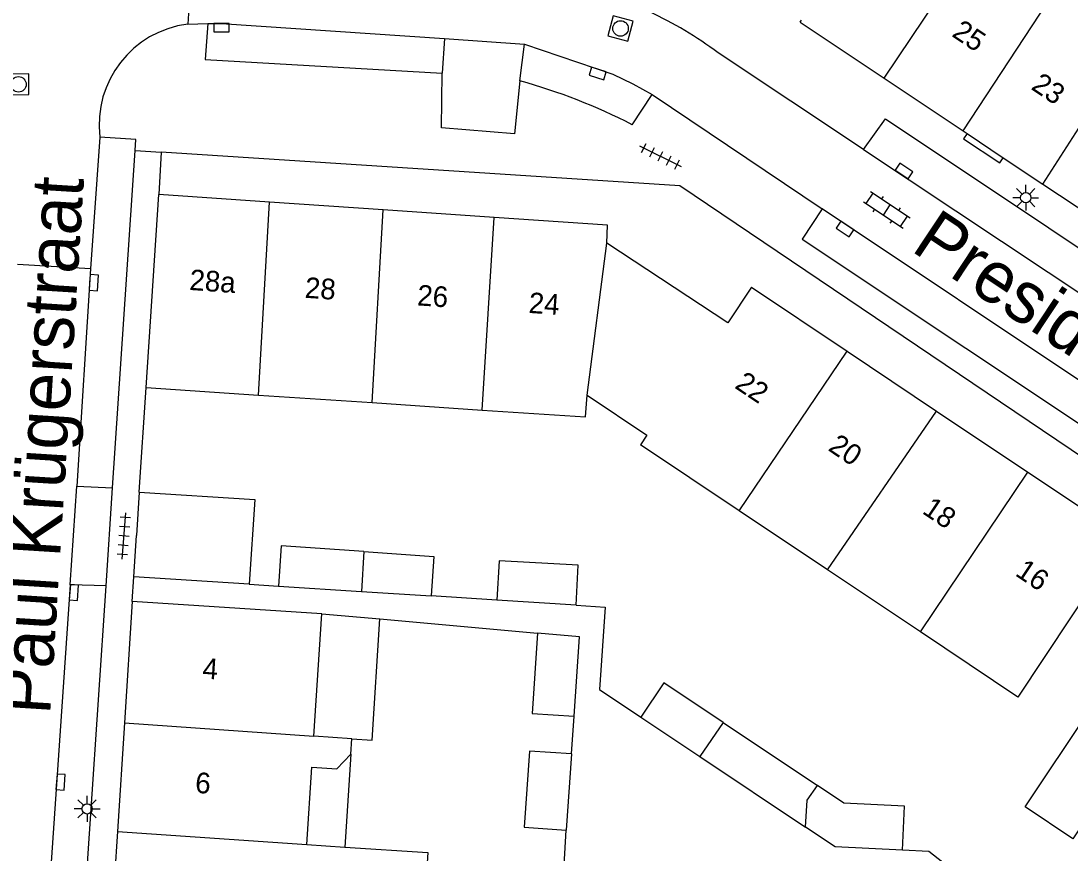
# Model space of a CAD drawing. Extents: x 132994 to 136000, y 393499 to 395512.
# Drawn here: x 133729 to 133779.7, y 395280.5 to 395320.7 of the extents above; entities that cross this region are included whole.
import ezdxf

# ---------------------------------------------------------------- set-up
doc = ezdxf.new("R2010")
doc.units = 0
for name, color, linetype in [('gg-afsc-erfafscheiding', 7, 'Continuous'), ('gg-afsc-hekwerk', 7, 'Continuous'), ('gg-afsc-muur', 7, 'Continuous'), ('gg-anno-huisnummerreeks BGT', 7, 'Continuous'), ('gg-anno-openbare ruimte label', 7, 'Continuous'), ('gg-bbg-bijgebouw', 7, 'Continuous'), ('gg-bbg-gedigitaliseerde bebouwing', 7, 'Continuous'), ('gg-bbg-gedigitaliseerde bijgebouw', 7, 'Continuous'), ('gg-bbg-hoofdgebouw', 7, 'Continuous'), ('gg-bbg-luifel en loopbrug', 7, 'Continuous'), ('gg-bbg-tussenscheiding', 7, 'Continuous'), ('gg-knt-verharding', 7, 'Continuous'), ('gg-knt-verharding nz', 7, 'Continuous'), ('gt-grn-weggrens', 7, 'Continuous'), ('gt-symb-klinker verharding', 7, 'Continuous'), ('gt-symb-kolk', 7, 'Continuous'), ('gt-symb-lichtmast', 7, 'Continuous'), ('gt-symb-rioolschacht', 7, 'Continuous'), ('gt-symb-tegel verharding', 7, 'Continuous')]:
    doc.layers.add(name, color=color, linetype=linetype)

# ---------------------------------------------------------------- blocks, each defined once
blk = doc.blocks.new('gt0-KOLK')
at = {"layer": 'gt-symb-kolk'}
blk.add_lwpolyline([(0, 0), (0.375, 0), (0.375, 0.4), (-0.375, 0.4), (-0.375, 0), (0, 0)], dxfattribs=at)
blk = doc.blocks.new('gt0-KL1')
at = {"layer": 'gt-symb-klinker verharding'}
for p, q in [((-1.15, 0.3), (1.15, 0.3)), ((-1, -0.3), (-1, 0.3)), ((-0.5, 0.3), (-0.5, 0.45)), ((0, -0.3), (0, 0.3)), ((0.5, 0.3), (0.5, 0.45)), ((1, -0.3), (1, 0.3)), ((-1.15, -0.3), (1.15, -0.3)), ((-0.5, -0.45), (-0.5, -0.3)), ((0.5, -0.45), (0.5, -0.3))]:
    blk.add_line(p, q, dxfattribs=at)
blk = doc.blocks.new('gt0-LMAST')
at = {"layer": 'gt-symb-lichtmast'}
for p, q in [((-0.005, 0.246), (-0.005, 0.621)), ((-0.182, 0.173), (-0.447, 0.438)), ((0.172, 0.173), (0.437, 0.438)), ((-0.255, -0.004), (-0.63, -0.004)), ((-0.182, -0.181), (-0.447, -0.446)), ((-0.005, -0.254), (-0.005, -0.629)), ((0.437, -0.446), (0.172, -0.181)), ((0.245, -0.004), (0.62, -0.004))]:
    blk.add_line(p, q, dxfattribs=at)
blk.add_circle((-0.005, -0.004), 0.25, dxfattribs=at)
blk = doc.blocks.new('gt0-TEG1')
at = {"layer": 'gt-symb-tegel verharding'}
for p, q in [((-1.125, 0), (1.125, 0)), ((-0.9, -0.25), (-0.9, 0.25)), ((-0.45, -0.25), (-0.45, 0.25)), ((0, -0.25), (0, 0.25)), ((0.45, -0.25), (0.45, 0.25)), ((0.9, -0.25), (0.9, 0.25))]:
    blk.add_line(p, q, dxfattribs=at)
blk = doc.blocks.new('gt0-RS')
at = {"layer": 'gt-symb-rioolschacht'}
blk.add_lwpolyline([(-0.5, -0.5), (0.5, -0.5), (0.5, 0.5), (-0.5, 0.5)], close=True, dxfattribs=at)
blk.add_circle((0, 0), 0.375, dxfattribs=at)

msp = doc.modelspace()

# ---------------------------------------------------------------- linework, layer by layer
at = {"layer": 'gg-afsc-erfafscheiding'}
for p, q in [((133740.058, 395293.476), (133741.471, 395293.385)), ((133752.034, 395292.701), (133748.847, 395292.907)), ((133746.375, 395291.797), (133754.001, 395291.108)), ((133755.639, 395285.265), (133755.764, 395287.085)), ((133755.111, 395276.656), (133755.387, 395281.586))]:
    msp.add_line(p, q, dxfattribs=at)
for points in [[(133755.859, 395292.454), (133757.26, 395292.363), (133756.988, 395288.389), (133758.996, 395287.047)], [(133777.383, 395277.427), (133773.822, 395279.843), (133772.917, 395280.546), (133771.642, 395280.609)]]:
    msp.add_lwpolyline(points, dxfattribs=at)
at = {"layer": 'gg-afsc-hekwerk'}
msp.add_line((133734.4, 395292.64), (133734.478, 395293.837), dxfattribs=at)
at = {"layer": 'gg-afsc-muur'}
msp.add_line((133734.743, 395297.93), (133735.07, 395302.99), dxfattribs=at)
at = {"layer": 'gg-bbg-bijgebouw'}
for p in [(133734.743, 395297.93), (133734.478, 395293.837)]:
    msp.add_line(p, (133734.607, 395295.833), dxfattribs=at)
at = {"layer": 'gg-bbg-gedigitaliseerde bebouwing'}
for p, q in [((133735.07, 395302.99), (133740.513, 395302.626)), ((133740.513, 395302.626), (133746, 395302.259)), ((133746, 395302.259), (133751.328, 395301.902)), ((133756.394, 395302.616), (133759.282, 395300.691)), ((133759.282, 395300.691), (133758.971, 395300.225)), ((133763.754, 395297.025), (133758.971, 395300.225)), ((133768.025, 395294.168), (133763.754, 395297.025)), ((133772.511, 395291.167), (133768.025, 395294.168)), ((133743.57, 395292.05), (133734.4, 395292.64)), ((133743.188, 395286.118), (133743.57, 395292.05)), ((133777.217, 395288.019), (133772.511, 395291.167)), ((133778.536, 395284.158), (133781.995, 395289.334)), ((133745.014, 395286), (133743.188, 395286.118)), ((133744.966, 395285.252), (133745.014, 395286)), ((133742.851, 395280.881), (133744.676, 395280.763))]:
    msp.add_line(p, q, dxfattribs=at)
for points in [[(133751.328, 395301.902), (133756.323, 395301.568), (133756.394, 395302.616)], [(133742.851, 395280.881), (133743.092, 395284.621), (133744.296, 395284.544), (133744.966, 395285.252)], [(133780.849, 395282.612), (133779.88, 395281.162), (133777.567, 395282.708), (133778.536, 395284.158)], [(133744.676, 395280.763), (133748.698, 395280.504), (133748.367, 395275.363)]]:
    msp.add_lwpolyline(points, dxfattribs=at)
at = {"layer": 'gg-bbg-gedigitaliseerde bijgebouw'}
for p, q in [((133740.058, 395293.476), (133734.478, 395293.837)), ((133741.471, 395293.385), (133745.481, 395293.125)), ((133745.481, 395293.125), (133748.847, 395292.907)), ((133755.859, 395292.454), (133752.034, 395292.701)), ((133758.996, 395287.047), (133761.838, 395285.148)), ((133762.966, 395286.792), (133767.526, 395283.744)), ((133755.639, 395285.265), (133755.387, 395281.586)), ((133761.838, 395285.148), (133766.953, 395281.729))]:
    msp.add_line(p, q, dxfattribs=at)
for points in [[(133734.743, 395297.93), (133740.323, 395297.57), (133740.058, 395293.476)], [(133745.591, 395295.054), (133741.604, 395295.328), (133741.471, 395293.385)], [(133745.591, 395295.054), (133748.979, 395294.822), (133748.847, 395292.907)], [(133755.859, 395292.454), (133755.967, 395294.392), (133752.14, 395294.605), (133752.034, 395292.701)], [(133754.001, 395291.108), (133753.736, 395287.224), (133755.764, 395287.085)], [(133755.764, 395287.085), (133756.027, 395290.925), (133754.001, 395291.108)], [(133762.966, 395286.792), (133760.104, 395288.705), (133758.996, 395287.047)], [(133755.639, 395285.265), (133753.611, 395285.404), (133753.359, 395281.725), (133755.387, 395281.586)], [(133771.642, 395280.609), (133771.746, 395282.742), (133768.81, 395282.886), (133767.526, 395283.744)], [(133771.642, 395280.609), (133768.391, 395280.768), (133766.953, 395281.729)]]:
    msp.add_lwpolyline(points, dxfattribs=at)
at = {"layer": 'gg-bbg-hoofdgebouw'}
for p, q in [((133766.7, 395320.66), (133766.76, 395320.753)), ((133766.7, 395320.66), (133770.761, 395317.949)), ((133770.761, 395317.949), (133774.57, 395315.406)), ((133774.57, 395315.406), (133774.768, 395315.274)), ((133774.768, 395315.274), (133776.514, 395314.108)), ((133776.514, 395314.108), (133778.427, 395312.831)), ((133778.427, 395312.831), (133782.209, 395310.307)), ((133735.07, 395302.99), (133735.68, 395312.32)), ((133741.044, 395311.957), (133735.68, 395312.32)), ((133746.529, 395311.585), (133741.044, 395311.957)), ((133751.907, 395311.221), (133746.529, 395311.585)), ((133763.2, 395306.12), (133757.34, 395309.97)), ((133764.34, 395307.84), (133763.2, 395306.12)), ((133764.34, 395307.84), (133768.967, 395304.745)), ((133768.967, 395304.745), (133773.293, 395301.851)), ((133773.293, 395301.851), (133777.704, 395298.9)), ((133734.4, 395292.64), (133734.022, 395286.769)), ((133734.022, 395286.769), (133733.683, 395281.509)), ((133733.683, 395281.509), (133733.35, 395276.33))]:
    msp.add_line(p, q, dxfattribs=at)
for points in [[(133757.34, 395309.97), (133757.38, 395310.85), (133751.907, 395311.221)], [(133777.704, 395298.9), (133782.374, 395295.776), (133777.217, 395288.019)]]:
    msp.add_lwpolyline(points, dxfattribs=at)
at = {"layer": 'gg-bbg-luifel en loopbrug'}
for p, q in [((133743.57, 395292.05), (133746.375, 395291.797)), ((133744.966, 395285.252), (133744.676, 395280.763))]:
    msp.add_line(p, q, dxfattribs=at)
msp.add_lwpolyline([(133745.014, 395286), (133745.997, 395285.937), (133746.375, 395291.797)], dxfattribs=at)
at = {"layer": 'gg-bbg-tussenscheiding'}
for p, q in [((133770.761, 395317.949), (133779.668, 395331.355)), ((133778.427, 395312.831), (133785.682, 395324.115)), ((133774.57, 395315.406), (133778.655, 395321.62)), ((133740.513, 395302.626), (133741.044, 395311.957)), ((133746, 395302.259), (133746.529, 395311.585)), ((133751.328, 395301.902), (133751.907, 395311.221)), ((133756.394, 395302.616), (133757.34, 395309.97)), ((133763.754, 395297.025), (133768.967, 395304.745)), ((133768.025, 395294.168), (133773.293, 395301.851)), ((133772.511, 395291.167), (133777.704, 395298.9)), ((133745.591, 395295.054), (133745.481, 395293.125)), ((133734.022, 395286.769), (133743.188, 395286.118)), ((133762.966, 395286.792), (133761.838, 395285.148)), ((133733.683, 395281.509), (133742.851, 395280.881))]:
    msp.add_line(p, q, dxfattribs=at)
msp.add_lwpolyline([(133766.953, 395281.729), (133767.042, 395283.025), (133767.526, 395283.744)], dxfattribs=at)
at = {"layer": 'gg-knt-verharding'}
for p, q in [((133737.313, 395324.164), (133737.082, 395320.57)), ((133737.082, 395320.57), (133738.053, 395320.596)), ((133749.5, 395319.869), (133749.393, 395318.188)), ((133749.5, 395319.869), (133753.371, 395319.593)), ((133753.149, 395317.822), (133753.371, 395319.593)), ((133769.757, 395314.505), (133762.727, 395319.179)), ((133758.572, 395315.702), (133759.541, 395317.159)), ((133759.541, 395317.159), (133767.762, 395311.638)), ((133733.449, 395298.132), (133734.539, 395314.452)), ((133735.8, 395314.37), (133735.68, 395312.32)), ((133732.387, 395308.726), (133728.86, 395308.945)), ((133731.408, 395293.447), (133731.719, 395298.217)), ((133731.719, 395298.217), (133733.449, 395298.132)), ((133733.133, 395293.392), (133731.408, 395293.447))]:
    msp.add_line(p, q, dxfattribs=at)
for points in [[(133738.053, 395320.596), (133737.931, 395318.86), (133749.393, 395318.188)], [(133753.149, 395317.822), (133752.89, 395315.265), (133749.355, 395315.548), (133749.393, 395318.188)], [(133769.757, 395314.505), (133770.814, 395315.979), (133794.467, 395300.205), (133793.501, 395298.758)], [(133734.539, 395314.452), (133734.574, 395314.979), (133732.837, 395315.107)], [(133774.768, 395315.274), (133774.595, 395315.017), (133776.342, 395313.851), (133776.514, 395314.108)], [(133784.5, 395296.8), (133760.87, 395312.75), (133735.8, 395314.37)], [(133767.762, 395311.638), (133766.799, 395310.168), (133790.583, 395294.312), (133791.55, 395295.712)], [(133730.262, 395276.966), (133732.029, 395276.849), (133733.133, 395293.392)]]:
    msp.add_lwpolyline(points, dxfattribs=at)
for centre, radius, start, end in [((133751.84, 395304.707), 18.109, 53.0473, 65.3097), ((133737.702, 395315.708), 4.902, 97.2628, 187.0395), ((133745.553, 395290.395), 28.459, 62.7766, 74.5196)]:
    msp.add_arc(centre, radius, start, end, dxfattribs=at)
at = {"layer": 'gg-knt-verharding nz'}
for p, q in [((133732.837, 395315.107), (133732.387, 395308.726)), ((133769.757, 395314.505), (133792.407, 395299.44)), ((133790.476, 395296.446), (133767.762, 395311.638)), ((133732.387, 395308.726), (133731.719, 395298.217)), ((133733.133, 395293.392), (133733.449, 395298.132)), ((133731.408, 395293.447), (133730.262, 395276.966))]:
    msp.add_line(p, q, dxfattribs=at)
for points in [[(133738.053, 395320.596), (133738.717, 395320.6), (133749.5, 395319.869)], [(133753.371, 395319.593), (133757.643, 395318.14), (133758.609, 395317.682), (133759.541, 395317.159)]]:
    msp.add_lwpolyline(points, dxfattribs=at)
at = {"layer": 'gt-grn-weggrens'}
msp.add_line((133734.539, 395314.452), (133735.8, 395314.37), dxfattribs=at)

# ---------------------------------------------------------------- block references
at = {"layer": 'gt-symb-klinker verharding', "rotation": -33.57881372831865}
msp.add_blockref('gt0-KL1', (133770.887, 395311.584), dxfattribs=at)
at = {"layer": 'gt-symb-kolk'}
for p, rotation in [((133738.717, 395320.6), -179.65622944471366), ((133756.965, 395318.373), 162.307699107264), ((133771.604, 395313.297), -33.16559931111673), ((133768.972, 395310.827), 146.21457203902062), ((133732.341, 395308.075), -94.0121711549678), ((133731.384, 395293.088), -93.78359025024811), ((133730.74, 395283.919), -93.8407470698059)]:
    msp.add_blockref('gt0-KOLK', p, dxfattribs=dict(at, rotation=rotation))
at = {"layer": 'gt-symb-lichtmast'}
for p in [(133777.607, 395312.177), (133732.224, 395282.614)]:
    msp.add_blockref('gt0-LMAST', p, dxfattribs=at)
at = {"layer": 'gt-symb-rioolschacht'}
for p, rotation in [((133758.01, 395320.358), 164.62927456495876), ((133728.901, 395317.652), -89.36977184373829)]:
    msp.add_blockref('gt0-RS', p, dxfattribs=dict(at, rotation=rotation))
at = {"layer": 'gt-symb-tegel verharding'}
for p, rotation in [((133759.94, 395314.176), -26.48817853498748), ((133733.998, 395295.806), 85.46947943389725)]:
    msp.add_blockref('gt0-TEG1', p, dxfattribs=dict(at, rotation=rotation))

# ---------------------------------------------------------------- texts
at = {"layer": 'gg-anno-huisnummerreeks BGT'}
for s, rotation, p in [('25', 326.3, (133773.98, 395320.008)), ('23', 326.3, (133777.813, 395317.449)), ('28a', 356.1, (133737.145, 395307.711)), ('28', 356.1, (133742.724, 395307.333)), ('26', 356.1, (133748.157, 395306.965)), ('24', 356.1, (133753.545, 395306.6)), ('22', 326.2, (133763.483, 395302.999)), ('20', 326.2, (133768, 395299.977)), ('18', 326.2, (133772.55, 395296.933)), ('16', 326.2, (133777.043, 395293.927)), ('4', 356.3, (133737.779, 395288.915)), ('6', 356.3, (133737.423, 395283.386))]:
    msp.add_text(s, height=1, rotation=rotation, dxfattribs=at).set_placement(p)
at = {"layer": 'gg-anno-openbare ruimte label'}
for s, rotation, p in [('Paul Krügerstraat', 86.4, (133730.428, 395287.13)), ('President Steijnstraat', 326.4, (133771.995, 395309.631))]:
    msp.add_text(s, height=2.5, rotation=rotation, dxfattribs=at).set_placement(p)

doc.saveas('drawing.dxf')
